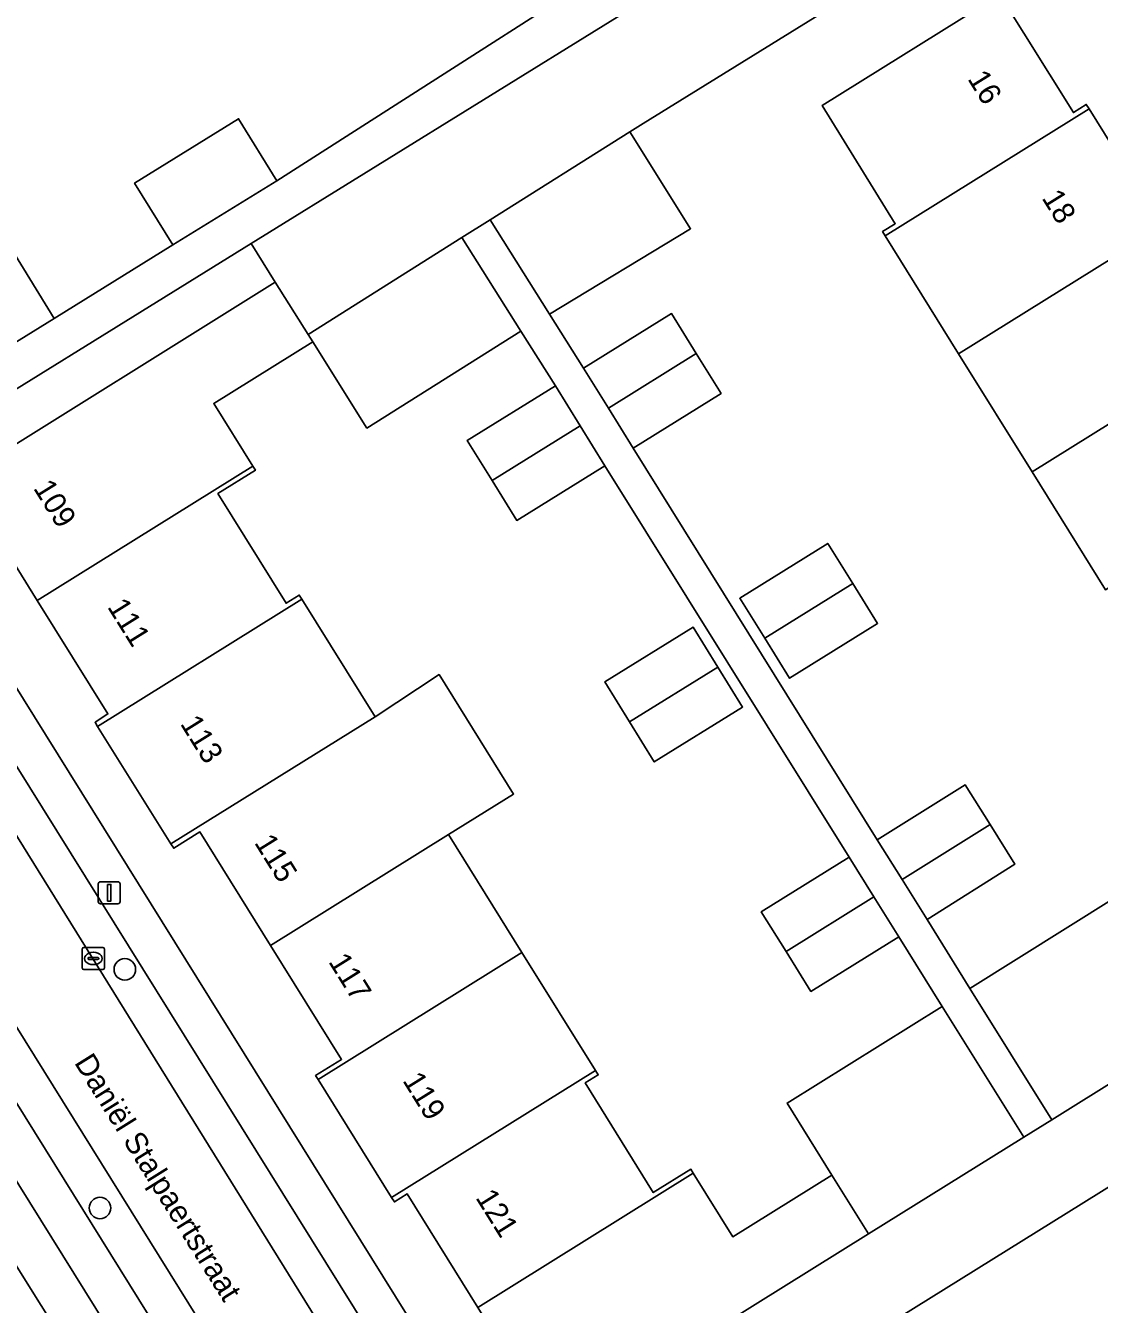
# Model space of a CAD drawing. Extents: x 159352 to 160617, y 385888 to 387323.
# Drawn here: x 159701 to 159749.7, y 385971 to 386029 of the extents above; entities that cross this region are included whole.
import ezdxf

# ---------------------------------------------------------------- set-up
doc = ezdxf.new("R2010")
doc.units = 0
for name, color, linetype in [('IMGEO_Boom', 7, 'Continuous'), ('IMGEO_Erf', 7, 'Continuous'), ('IMGEO_Kolk', 7, 'Continuous'), ('IMGEO_Lichtmast', 7, 'Continuous'), ('IMGEO_Openbare_ruimte_label', 7, 'Continuous'), ('IMGEO_Pand', 7, 'Continuous'), ('IMGEO_Pand_nummerreeks', 7, 'Continuous'), ('IMGEO_Parkeervlak_open', 7, 'Continuous'), ('IMGEO_Rijbaan_lokaal_open', 7, 'Continuous'), ('IMGEO_Voetpad_open', 7, 'Continuous')]:
    doc.layers.add(name, color=color, linetype=linetype)

msp = doc.modelspace()

# ---------------------------------------------------------------- linework, layer by layer
at = {"layer": 'IMGEO_Boom'}
for centre in [(159705.547, 385986.176), (159704.42, 385975.36)]:
    msp.add_circle(centre, 0.489, dxfattribs=at)
at = {"layer": 'IMGEO_Erf'}
for points in [[(159733.186, 386035.211), (159730.405, 386039.383), (159739.998, 386045.377), (159726.053, 386067.427), (159724.652, 386067.823), (159682.76, 386041.661), (159677.195, 386038.177), (159676.499, 386035.726), (159692.861, 386009.756), (159693.588, 386010.224), (159695.905, 386011.714), (159692.99, 386016.431), (159699.422, 386020.406), (159702.337, 386015.688), (159707.722, 386019.015), (159705.988, 386021.823), (159710.701, 386024.734), (159712.435, 386021.927)], [(159701.573, 386002.905), (159698.121, 386008.449), (159712.358, 386017.329), (159711.277, 386019.075), (159694.532, 386008.709), (159695.653, 386006.911), (159722.539, 385963.769), (159725.011, 385965.31), (159721.556, 385970.854), (159718.347, 385976.003), (159717.769, 385975.633), (159717.641, 385975.838), (159714.307, 385981.183), (159714.197, 385981.36), (159715.376, 385982.096), (159712.158, 385987.259), (159708.951, 385992.406), (159707.766, 385991.665), (159707.64, 385991.867), (159704.315, 385997.19), (159704.197, 385997.379), (159704.777, 385997.76)], [(159727.309, 386008.999), (159723.318, 386006.528), (159722.197, 386008.34), (159721.075, 386010.152), (159725.066, 386012.623), (159723.504, 386015.104), (159716.524, 386010.711), (159714.064, 386014.619), (159709.58, 386011.831), (159711.345, 386008.993), (159711.466, 386008.8), (159709.767, 386007.743), (159712.858, 386002.772), (159713.456, 386003.144), (159713.572, 386002.958), (159716.891, 385997.631), (159719.794, 385999.54), (159723.171, 385994.121), (159720.223, 385992.284), (159723.551, 385986.943), (159726.883, 385981.596), (159727.009, 385981.393), (159726.418, 385981.026), (159729.504, 385976.056), (159731.21, 385977.113), (159731.319, 385976.937), (159733.106, 385974.053), (159737.6, 385976.854), (159735.569, 385980.115), (159742.605, 385984.498), (159740.637, 385987.657), (159736.649, 385985.176), (159735.523, 385986.98), (159734.398, 385988.783), (159738.387, 385991.268)], [(159737.418, 386005.483), (159738.546, 386003.673), (159739.674, 386001.862), (159735.685, 385999.377), (159734.557, 386001.188), (159733.429, 386002.998)], [(159728.429, 385997.398), (159727.305, 385999.211), (159731.308, 386001.692), (159732.432, 385999.879), (159733.556, 385998.065), (159729.553, 385995.584)]]:
    msp.add_lwpolyline(points, close=True, dxfattribs=at)
for points in [[(159726.677, 385934.766), (159683.777, 386003.638), (159684.463, 386004.075), (159676.127, 386017.48), (159664.396, 386036.344)], [(159746.307, 386035.207), (159729.047, 386024.522), (159728.436, 386024.138), (159731.199, 386019.749), (159724.8, 386015.886), (159726.347, 386013.429), (159730.332, 386015.904), (159731.456, 386014.095), (159732.581, 386012.285), (159728.596, 386009.809), (159739.66, 385992.052), (159743.647, 385994.54), (159744.772, 385992.739), (159745.897, 385990.939), (159741.916, 385988.436), (159743.864, 385985.314), (159750.4, 385989.412)], [(159750.006, 386003.387), (159746.677, 386008.735), (159743.349, 386014.08), (159740.019, 386019.428), (159739.9, 386019.62), (159740.475, 386019.981), (159737.155, 386025.338), (159745.219, 386030.364), (159748.551, 386025.02), (159749.137, 386025.384), (159749.263, 386025.183), (159752.591, 386019.833)], [(159669.077, 385990.354), (159683.311, 385999.215), (159686.788, 385993.654), (159689.987, 385988.537), (159690.57, 385988.891), (159690.706, 385988.673), (159694.003, 385983.38), (159694.133, 385983.172), (159692.958, 385982.44), (159696.161, 385977.302), (159699.391, 385972.121), (159700.565, 385972.856), (159700.666, 385972.682), (159703.999, 385967.336)], [(159753.911, 385978.646), (159724.622, 385960.426), (159736.793, 385940.979), (159766.053, 385959.292)]]:
    msp.add_lwpolyline(points, dxfattribs=at)
at = {"layer": 'IMGEO_Kolk'}
for p, q in [((159703.619, 385986.245), (159703.619, 385987.097)), ((159703.694, 385987.171), (159704.546, 385987.171)), ((159704.107, 385986.951), (159704.132, 385986.951)), ((159704.62, 385987.097), (159704.62, 385986.245)), ((159703.878, 385986.665), (159703.878, 385986.677)), ((159704.316, 385986.628), (159703.918, 385986.628)), ((159703.921, 385986.714), (159704.319, 385986.714)), ((159704.13, 385986.391), (159704.105, 385986.391)), ((159704.362, 385986.677), (159704.362, 385986.665)), ((159704.546, 385986.171), (159703.694, 385986.171))]:
    msp.add_line(p, q, dxfattribs=at)
for points in [[(159703.619, 385986.245), (159703.619, 385987.097)], [(159703.694, 385987.171), (159704.546, 385987.171)], [(159704.62, 385987.097), (159704.62, 385986.245)], [(159704.546, 385986.171), (159703.694, 385986.171)]]:
    msp.add_lwpolyline(points, dxfattribs=at)
for centre, radius, start, end in [((159703.696, 385987.095), 0.0765, 91.55205, 178.44795), ((159703.696, 385987.095), 0.0765, 91.55205, 178.44795), ((159704.544, 385987.095), 0.0765, 1.55205, 88.44795), ((159704.544, 385987.095), 0.0765, 1.55205, 88.44795), ((159703.918, 385986.674), 0.0403, 85.87752, 175.75265), ((159703.915, 385986.664), 0.0366, 178.93798, 274.71019), ((159704.319, 385986.671), 0.043, 264.86636, 352.45326), ((159704.323, 385986.676), 0.0386, 1.73085, 96.63898), ((159703.696, 385986.247), 0.0765, 181.55205, 268.44795), ((159703.696, 385986.247), 0.0765, 181.55205, 268.44795), ((159704.544, 385986.247), 0.0765, 271.55205, 358.44795), ((159704.544, 385986.247), 0.0765, 271.55205, 358.44795)]:
    msp.add_arc(centre, radius, start, end, dxfattribs=at)
for centre, major_axis, ratio, start_param, end_param in [((159704.106, 385986.671), (-0.387, 0.002), 0.722429, 4.712389, 7.853982), ((159704.131, 385986.671), (-0.39, 0.002), 0.717154, 1.570796, 4.712389)]:
    msp.add_ellipse(centre, major_axis=major_axis, ratio=ratio, start_param=start_param, end_param=end_param, dxfattribs=at)
at = {"layer": 'IMGEO_Lichtmast'}
for p, q in [((159704.343, 385989.251), (159704.343, 385990.051)), ((159704.343, 385990.051), (159704.343, 385989.251)), ((159704.443, 385990.151), (159705.233, 385990.151)), ((159705.233, 385990.151), (159704.443, 385990.151)), ((159705.333, 385990.051), (159705.333, 385989.251)), ((159705.333, 385989.251), (159705.333, 385990.051)), ((159705.233, 385989.151), (159704.443, 385989.151)), ((159704.443, 385989.151), (159705.233, 385989.151))]:
    msp.add_line(p, q, dxfattribs=at)
msp.add_lwpolyline([(159704.763, 385990.026), (159704.913, 385990.026), (159704.913, 385989.276), (159704.763, 385989.276), (159704.763, 385990.026)], dxfattribs=at)
for centre, start, end in [((159704.443, 385990.051), 90, 180), ((159704.443, 385990.051), 90, 180), ((159705.233, 385990.051), 0, 90), ((159705.233, 385990.051), 360, 90), ((159704.443, 385989.251), 180, 270), ((159704.443, 385989.251), 180, 270), ((159705.233, 385989.251), 270, 0), ((159705.233, 385989.251), 270, 0)]:
    msp.add_arc(centre, 0.1, start, end, dxfattribs=at)
at = {"layer": 'IMGEO_Pand'}
for points in [[(159749.263, 386025.183), (159749.137, 386025.384), (159748.551, 386025.02), (159745.219, 386030.364), (159737.155, 386025.338), (159740.475, 386019.981), (159739.9, 386019.62), (159740.019, 386019.428)], [(159752.591, 386019.833), (159749.263, 386025.183), (159740.019, 386019.428), (159743.349, 386014.08)], [(159712.435, 386021.927), (159710.701, 386024.734), (159705.988, 386021.823), (159707.722, 386019.015)], [(159702.337, 386015.688), (159699.422, 386020.406), (159692.99, 386016.431), (159695.905, 386011.714)], [(159754.731, 386013.749), (159751.507, 386018.93), (159752.697, 386019.663), (159752.591, 386019.833), (159743.349, 386014.08), (159746.677, 386008.735)], [(159709.58, 386011.831), (159714.064, 386014.619), (159713.852, 386014.956), (159712.358, 386017.329), (159698.121, 386008.449), (159701.573, 386002.905), (159711.345, 386008.993)], [(159731.456, 386014.095), (159730.332, 386015.904), (159726.347, 386013.429), (159727.472, 386011.619)], [(159727.472, 386011.619), (159728.596, 386009.809), (159732.581, 386012.285), (159731.456, 386014.095)], [(159746.677, 386008.735), (159750.006, 386003.387), (159759.247, 386009.14), (159759.127, 386009.334), (159757.937, 386008.596), (159754.731, 386013.749)], [(159726.188, 386010.811), (159725.066, 386012.623), (159721.075, 386010.152), (159722.197, 386008.34)], [(159722.197, 386008.34), (159723.318, 386006.528), (159727.309, 386008.999), (159726.188, 386010.811)], [(159701.573, 386002.905), (159704.777, 385997.76), (159704.197, 385997.379), (159704.315, 385997.19), (159713.572, 386002.958), (159713.456, 386003.144), (159712.858, 386002.772), (159709.767, 386007.743), (159711.466, 386008.8), (159711.345, 386008.993)], [(159738.546, 386003.673), (159737.418, 386005.483), (159733.429, 386002.998), (159734.557, 386001.188)], [(159734.557, 386001.188), (159735.685, 385999.377), (159739.674, 386001.862), (159738.546, 386003.673)], [(159704.315, 385997.19), (159707.64, 385991.867), (159716.891, 385997.631), (159713.572, 386002.958)], [(159732.432, 385999.879), (159731.308, 386001.692), (159727.305, 385999.211), (159728.429, 385997.398)], [(159728.429, 385997.398), (159729.553, 385995.584), (159733.556, 385998.065), (159732.432, 385999.879)], [(159716.891, 385997.631), (159707.64, 385991.867), (159707.766, 385991.665), (159708.951, 385992.406), (159712.158, 385987.259), (159720.223, 385992.284), (159723.171, 385994.121), (159719.794, 385999.54)], [(159744.772, 385992.739), (159743.647, 385994.54), (159739.66, 385992.052), (159740.788, 385990.244)], [(159740.788, 385990.244), (159741.916, 385988.436), (159745.897, 385990.939), (159744.772, 385992.739)], [(159712.158, 385987.259), (159715.376, 385982.096), (159714.197, 385981.36), (159714.307, 385981.183), (159723.551, 385986.943), (159720.223, 385992.284)], [(159739.512, 385989.463), (159738.387, 385991.268), (159734.398, 385988.783), (159735.523, 385986.98)], [(159735.523, 385986.98), (159736.649, 385985.176), (159740.637, 385987.657), (159739.512, 385989.463)], [(159714.307, 385981.183), (159717.641, 385975.838), (159726.883, 385981.596), (159723.551, 385986.943)], [(159731.319, 385976.937), (159731.21, 385977.113), (159729.504, 385976.056), (159726.418, 385981.026), (159727.009, 385981.393), (159726.883, 385981.596), (159717.641, 385975.838), (159717.769, 385975.633), (159718.347, 385976.003), (159721.556, 385970.854)], [(159721.556, 385970.854), (159725.011, 385965.31), (159739.263, 385974.184), (159737.6, 385976.854), (159733.106, 385974.053), (159731.319, 385976.937)], [(159703.999, 385967.336), (159700.666, 385972.682), (159691.427, 385966.923), (159694.759, 385961.577)]]:
    msp.add_lwpolyline(points, close=True, dxfattribs=at)
at = {"layer": 'IMGEO_Parkeervlak_open'}
for points in [[(159728.436, 386024.138), (159722.112, 386020.156), (159724.8, 386015.886), (159731.199, 386019.749)], [(159720.831, 386019.35), (159713.852, 386014.956), (159714.064, 386014.619), (159716.524, 386010.711), (159723.504, 386015.104)], [(159752.465, 385986.118), (159750.4, 385989.412), (159743.864, 385985.314), (159747.578, 385979.361), (159754.135, 385983.452)], [(159742.605, 385984.498), (159735.569, 385980.115), (159737.6, 385976.854), (159739.263, 385974.184), (159746.3, 385978.566)]]:
    msp.add_lwpolyline(points, close=True, dxfattribs=at)
for points in [[(159690.064, 386009.27), (159733.253, 385939.657)], [(159721.084, 385962.578), (159692.854, 386007.849)], [(159729.51, 385937.17), (159689.128, 386002.021)], [(159689.162, 385998.525), (159714.229, 385958.291)]]:
    msp.add_lwpolyline(points, dxfattribs=at)
at = {"layer": 'IMGEO_Rijbaan_lokaal_open'}
for points in [[(159746.307, 386035.207), (159743.822, 386039.222), (159711.277, 386019.075), (159712.358, 386017.329), (159713.852, 386014.956), (159720.831, 386019.35), (159722.112, 386020.156), (159728.436, 386024.138), (159729.047, 386024.522)], [(159729.606, 385937.026), (159733.392, 385939.433), (159733.253, 385939.657), (159690.064, 386009.27), (159688.08, 386012.469), (159676.243, 386030.847), (159672.6, 386028.467), (159676.012, 386023.063), (159685.883, 386007.217), (159686.951, 386005.519), (159689.128, 386002.021), (159729.51, 385937.17)], [(159767.632, 385987.153), (159770.888, 385989.171), (159773.833, 385991.005), (159771.719, 385994.399), (159768.762, 385992.557), (159760.702, 385987.531), (159756.968, 385985.218), (159754.135, 385983.452), (159747.578, 385979.361), (159746.3, 385978.566), (159739.263, 385974.184), (159725.011, 385965.31), (159722.539, 385963.769), (159724.622, 385960.426), (159753.911, 385978.646), (159755.113, 385979.394)]]:
    msp.add_lwpolyline(points, close=True, dxfattribs=at)
at = {"layer": 'IMGEO_Voetpad_open'}
for points in [[(159669.792, 386033.391), (159665.503, 386040.276), (159667.526, 386041.555), (159666.211, 386043.692), (159665.019, 386042.984), (159664.447, 386037.85), (159664.396, 386036.344), (159676.127, 386017.48), (159684.463, 386004.075), (159683.777, 386003.638), (159726.677, 385934.766), (159729.867, 385936.632), (159729.606, 385937.026), (159729.51, 385937.17)], [(159733.253, 385939.657), (159733.392, 385939.433), (159733.652, 385939.014), (159736.793, 385940.979), (159724.622, 385960.426), (159722.539, 385963.769), (159695.653, 386006.911), (159694.532, 386008.709), (159693.588, 386010.224), (159692.861, 386009.756), (159676.499, 386035.726)], [(159692.854, 386007.849), (159721.084, 385962.578), (159721.452, 385962.783), (159723.277, 385959.824), (159722.95, 385959.611), (159733.348, 385942.906)], [(159726.497, 385938.638), (159716.071, 385955.325), (159715.692, 385955.092), (159713.835, 385958.065), (159714.229, 385958.291), (159689.162, 385998.525)]]:
    msp.add_lwpolyline(points, dxfattribs=at)
for points in [[(159743.822, 386039.222), (159742.641, 386041.129), (159733.186, 386035.211), (159712.435, 386021.927), (159707.722, 386019.015), (159702.337, 386015.688), (159695.905, 386011.714), (159693.588, 386010.224), (159694.532, 386008.709), (159711.277, 386019.075)], [(159728.596, 386009.809), (159727.472, 386011.619), (159726.347, 386013.429), (159724.8, 386015.886), (159722.112, 386020.156), (159720.831, 386019.35), (159723.504, 386015.104), (159725.066, 386012.623), (159726.188, 386010.811), (159727.309, 386008.999), (159738.387, 385991.268), (159739.512, 385989.463), (159740.637, 385987.657), (159742.605, 385984.498), (159746.3, 385978.566), (159747.578, 385979.361), (159743.864, 385985.314), (159741.916, 385988.436), (159740.788, 385990.244), (159739.66, 385992.052)]]:
    msp.add_lwpolyline(points, close=True, dxfattribs=at)

# ---------------------------------------------------------------- texts
at = {"layer": 'IMGEO_Openbare_ruimte_label'}
msp.add_text('Daniël Stalpaertstraat', height=1, rotation=302.00538, dxfattribs=at).set_placement((159703.231, 385981.95))
at = {"layer": 'IMGEO_Pand_nummerreeks'}
for s, rotation, p in [('16', 301.91146, (159743.729, 386026.551)), ('18', 301.91146, (159747.094, 386021.148)), ('109', 301.90781, (159701.374, 386007.994)), ('111', 301.93564, (159704.729, 386002.612)), ('113', 301.93564, (159708.032, 385997.313)), ('115', 301.93646, (159711.393, 385991.921)), ('117', 301.93564, (159714.754, 385986.528)), ('119', 301.93564, (159718.114, 385981.139)), ('121', 301.93092, (159721.424, 385975.83))]:
    msp.add_text(s, height=1, rotation=rotation, dxfattribs=at).set_placement(p)

doc.saveas('drawing.dxf')
